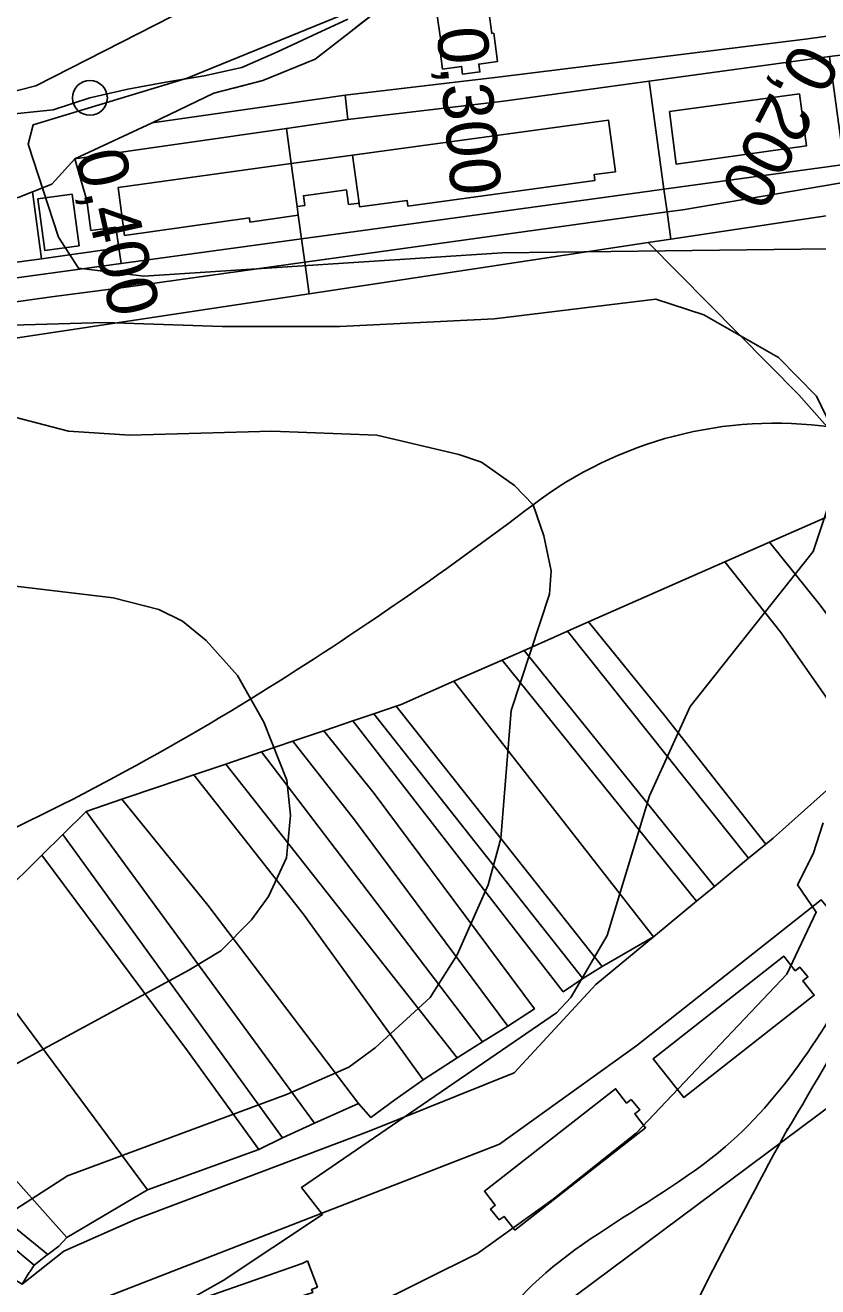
# Model space of a CAD drawing. Extents: x -510989 to -501240, y -1184665 to -1176098.
# Drawn here: x -504974.5 to -504770.1, y -1181152.6 to -1180827.3 of the extents above; entities that cross this region are included whole.
import ezdxf

# ---------------------------------------------------------------- set-up
doc = ezdxf.new("R2010")
doc.units = 0
for name, color, linetype in [('lesni_pozemek', 7, 'Continuous'), ('NAVRH_rozvodnice', 7, 'Continuous'), ('orna_puda', 7, 'Continuous'), ('ostatni_plocha_x_draha', 7, 'Continuous'), ('ostatni_plocha_x_manipulacni_plocha', 7, 'Continuous'), ('ostatni_plocha_x_silnice', 7, 'Continuous'), ('ostatni_plocha_x_sportoviste_a_rekr_plocha', 7, 'Continuous'), ('popis', 7, 'Continuous'), ('STAV_zaplavove_uzemi', 7, 'Continuous'), ('trasovani_toku', 7, 'Continuous'), ('vrstevnice_01', 7, 'Continuous'), ('vrstevnice_02', 7, 'Continuous'), ('zastavena_plocha_a_nadvori', 7, 'Continuous')]:
    doc.layers.add(name, color=color, linetype=linetype)

msp = doc.modelspace()

# ---------------------------------------------------------------- linework, layer by layer
at = {"layer": 'lesni_pozemek'}
msp.add_lwpolyline([(-505070, -1180922), (-504901.28, -1180896.57), (-504813.81, -1180883.39), (-504775.02, -1180922.63), (-504752.9, -1180947.58), (-504771.38, -1180955.72), (-504782.54, -1180960.64), (-504794.06, -1180965.71), (-504829.23, -1180981.2), (-504834.63, -1180983.58), (-504839.79, -1180985.85), (-504845.84, -1180988.52), (-504851.49, -1180991.01), (-504863.93, -1180996.49), (-504877.51, -1181002.47), (-504878.78, -1181002.9), (-504884.56, -1181004.86), (-504890, -1181006.71), (-504897.47, -1181009.24), (-504905.42, -1181011.95), (-504913.53, -1181014.7), (-504922.73, -1181017.82), (-504930.97, -1181020.62), (-504940.12, -1181023.73), (-504949.52, -1181026.92), (-504958.78, -1181030.06), (-504964.75, -1181035.96), (-504970.16, -1181041.3), (-504991.43, -1181062.3)], dxfattribs=at)
at = {"layer": 'NAVRH_rozvodnice'}
for centre, radius, start, end in [((-504781.18, -1181032.78), 102.82, 81.8427, 127.3105), ((-505385.87, -1180239.31), 894.79, 301.65308, 307.31051), ((-505269.53, -1180428.03), 673.1, 293.18985, 301.65308)]:
    msp.add_arc(centre, radius, start, end, dxfattribs=at)
at = {"layer": 'orna_puda'}
for points in [[(-504752.9, -1180947.58), (-504722.23, -1180989.44), (-504735.7, -1181000.67), (-504745.74, -1181009.04), (-504769.45, -1180976.84), (-504782.54, -1180960.64), (-504771.38, -1180955.72)], [(-504782.54, -1180960.64), (-504769.45, -1180976.84), (-504745.74, -1181009.04), (-504750.89, -1181013.33), (-504756.51, -1181016.88), (-504779.57, -1180983.97), (-504794.06, -1180965.71)], [(-504794.06, -1180965.71), (-504779.57, -1180983.97), (-504756.51, -1181016.88), (-504765.42, -1181022.51), (-504781.63, -1181036.9), (-504783.51, -1181038.45), (-504809.57, -1181005.36), (-504829.23, -1180981.2)], [(-504829.23, -1180981.2), (-504809.57, -1181005.36), (-504783.51, -1181038.45), (-504787.94, -1181042.11), (-504834.63, -1180983.58)], [(-504834.63, -1180983.58), (-504787.94, -1181042.11), (-504791.99, -1181045.46), (-504796.71, -1181049.36), (-504845.84, -1180988.52), (-504839.79, -1180985.85)], [(-504851.49, -1180991.01), (-504801.38, -1181053.22), (-504812.44, -1181062.36), (-504863.93, -1180996.49)], [(-504845.84, -1180988.52), (-504796.71, -1181049.36), (-504801.38, -1181053.22), (-504851.49, -1180991.01)], [(-504863.93, -1180996.49), (-504812.44, -1181062.36), (-504825.69, -1181070.01), (-504878.78, -1181002.9), (-504877.51, -1181002.47)], [(-504878.78, -1181002.9), (-504825.69, -1181070.01), (-504830.68, -1181073.09), (-504884.56, -1181004.86)], [(-504890, -1181006.71), (-504835.74, -1181076.52), (-504830.68, -1181073.09), (-504825.69, -1181070.01), (-504812.44, -1181062.36), (-504827.33, -1181074.66), (-504848.34, -1181097.46), (-504885.76, -1181112.45), (-504945.87, -1181135.16), (-504964.53, -1181143.42), (-504975.22, -1181151.9), (-504973.41, -1181148.91), (-504973.31, -1181148.76), (-504972.15, -1181147.01), (-504968.8, -1181144.39), (-504968.6, -1181144.24), (-504965.82, -1181142.13), (-504963.7, -1181139.89), (-504942.94, -1181127.57), (-504914.26, -1181117.19), (-504908.15, -1181114.19), (-504899.88, -1181110.39), (-504888.48, -1181105.35), (-504885.33, -1181108.96), (-504879.16, -1181104.4), (-504871.86, -1181099.28), (-504863.09, -1181093.58), (-504856.53, -1181089.46), (-504850.02, -1181085.38), (-504843.15, -1181080.96), (-504884.52, -1181025.4), (-504897.47, -1181009.24)], [(-504884.56, -1181004.86), (-504830.68, -1181073.09), (-504835.74, -1181076.52), (-504890, -1181006.71)], [(-504897.47, -1181009.24), (-504884.52, -1181025.4), (-504843.15, -1181080.96), (-504850.02, -1181085.38), (-504889.51, -1181032.24), (-504905.42, -1181011.95)], [(-504905.42, -1181011.95), (-504889.51, -1181032.24), (-504850.02, -1181085.38), (-504856.53, -1181089.46), (-504913.53, -1181014.7)], [(-504913.53, -1181014.7), (-504856.53, -1181089.46), (-504863.09, -1181093.58), (-504922.73, -1181017.82)], [(-504922.73, -1181017.82), (-504863.09, -1181093.58), (-504871.86, -1181099.28), (-504902.76, -1181056.48), (-504930.97, -1181020.62)], [(-504930.97, -1181020.62), (-504902.76, -1181056.48), (-504871.86, -1181099.28), (-504879.16, -1181104.4), (-504885.33, -1181108.96), (-504888.48, -1181105.35), (-504927.37, -1181054.18), (-504949.52, -1181026.92), (-504940.12, -1181023.73)], [(-504958.78, -1181030.06), (-504899.88, -1181110.39), (-504908.15, -1181114.19), (-504964.75, -1181035.96)], [(-504949.52, -1181026.92), (-504927.37, -1181054.18), (-504888.48, -1181105.35), (-504899.88, -1181110.39), (-504958.78, -1181030.06)], [(-504964.75, -1181035.96), (-504908.15, -1181114.19), (-504914.26, -1181117.19), (-504932.57, -1181091.77), (-504970.16, -1181041.3)], [(-504970.16, -1181041.3), (-504932.57, -1181091.77), (-504914.26, -1181117.19), (-504942.94, -1181127.57), (-504991.43, -1181062.3)], [(-504991.43, -1181062.3), (-504942.94, -1181127.57), (-504963.7, -1181139.89), (-504982.65, -1181118.78), (-504990.54, -1181104.29), (-505012.94, -1181083.54)], [(-505012.94, -1181083.54), (-504990.54, -1181104.29), (-504982.65, -1181118.78), (-504963.7, -1181139.89), (-504965.82, -1181142.13), (-504968.6, -1181144.24), (-505008.21, -1181112.02), (-505029.62, -1181100), (-505026.17, -1181096.59), (-505017.34, -1181087.88)], [(-505029.62, -1181100), (-505008.21, -1181112.02), (-504968.6, -1181144.24), (-504968.8, -1181144.39), (-504972.15, -1181147.01), (-505009.92, -1181115.56), (-505032.64, -1181102.98)], [(-505032.64, -1181102.98), (-505009.92, -1181115.56), (-504972.15, -1181147.01), (-504973.31, -1181148.76), (-504973.41, -1181148.91), (-504975.22, -1181151.9), (-505028.63, -1181120.2), (-505043.15, -1181113.36), (-505036.65, -1181106.94)]]:
    msp.add_lwpolyline(points, close=True, dxfattribs=at)
at = {"layer": 'ostatni_plocha_x_draha'}
msp.add_lwpolyline([(-504607.3, -1180846.63), (-504664.7, -1180854.23), (-504752.85, -1180866.08), (-504804.88, -1180874.9), (-504808.97, -1180875.47), (-504809.78, -1180869.64), (-504763.25, -1180863.25), (-504754.22, -1180860.45), (-504668.6, -1180847.69), (-504608.32, -1180840.14)], dxfattribs=at)
for points in [[(-504813.52, -1180870.15), (-504809.78, -1180869.64), (-504808.97, -1180875.47), (-504820.1, -1180877.02), (-504902.38, -1180888.46), (-504903.2, -1180882.42), (-504887.4, -1180880.26)], [(-504903.2, -1180882.42), (-504902.38, -1180888.46), (-504947.79, -1180894.78), (-504967.64, -1180897.41), (-505034.97, -1180906.78), (-505082.62, -1180915.45), (-505097.23, -1180920.86), (-505099.02, -1180907.99), (-505090.37, -1180907.46), (-505082.68, -1180906.98), (-504949.75, -1180888.79)]]:
    msp.add_lwpolyline(points, close=True, dxfattribs=at)
at = {"layer": 'ostatni_plocha_x_manipulacni_plocha'}
for points in [[(-504729.03, -1180772.34), (-504722.98, -1180823.87), (-504772.69, -1180830.81), (-504851.89, -1180840.66), (-504891.96, -1180845.4), (-504907.99, -1180847.69), (-504941.74, -1180852.51), (-504925.8, -1180844.85), (-504920.73, -1180843.54), (-504913.22, -1180841.6), (-504899.67, -1180836.13), (-504890.59, -1180829.07), (-504887.89, -1180826.89), (-504883.58, -1180823.67), (-504871.07, -1180816.31), (-504868.25, -1180814.65), (-504774.09, -1180803.74), (-504778.12, -1180775.36)], [(-504868.37, -1180823.7), (-504867.33, -1180831.28), (-504867.82, -1180831.35), (-504866.82, -1180838.63), (-504861.96, -1180837.96), (-504861.69, -1180839.99), (-504857.23, -1180839.38), (-504857.51, -1180837.35), (-504852.65, -1180836.69), (-504853.65, -1180829.4), (-504854.15, -1180829.46), (-504855.19, -1180821.88)], [(-504767.04, -1180835.38), (-504763.25, -1180863.25), (-504809.78, -1180869.64), (-504813.61, -1180841.75)], [(-504817.37, -1180842.26), (-504813.61, -1180841.75), (-504809.78, -1180869.64), (-504813.52, -1180870.15), (-504887.4, -1180880.26), (-504903.2, -1180882.42), (-504904.04, -1180876.34), (-504904.35, -1180874.06), (-504902.37, -1180873.79), (-504902.71, -1180871.31), (-504891.61, -1180869.79), (-504891.09, -1180873.55), (-504888.37, -1180873.18), (-504888.23, -1180874.17), (-504876, -1180872.49), (-504875.79, -1180873.98), (-504827.55, -1180867.35), (-504827.76, -1180865.86), (-504822.26, -1180865.11), (-504824.09, -1180851.79), (-504890.06, -1180860.84), (-504905.86, -1180863.03), (-504907.12, -1180853.94), (-504891.28, -1180851.67), (-504851.11, -1180846.92)], [(-504907.99, -1180847.69), (-504891.96, -1180845.4), (-504891.28, -1180851.67), (-504907.12, -1180853.94), (-504961.67, -1180861.76), (-504941.74, -1180852.51)], [(-504774.81, -1180845.03), (-504808.3, -1180849.62), (-504806.57, -1180863.2), (-504772.99, -1180858.4)], [(-504907.12, -1180853.94), (-504905.86, -1180863.03), (-504950.53, -1180869.21), (-504948.83, -1180881.52), (-504916.66, -1180877.04), (-504916.52, -1180878.08), (-504904.04, -1180876.34), (-504903.2, -1180882.42), (-504949.75, -1180888.79), (-504950.31, -1180884.77), (-504951.06, -1180879.42), (-504957.51, -1180880.25), (-504958.55, -1180872.52), (-504961.67, -1180861.76)], [(-504967.56, -1180868.31), (-504961.67, -1180861.76), (-504958.55, -1180872.52), (-504957.51, -1180880.25), (-504951.06, -1180879.42), (-504950.31, -1180884.77), (-504970.29, -1180887.57), (-504972.62, -1180870.33)], [(-504976.25, -1180871.79), (-504972.62, -1180870.33), (-504970.29, -1180887.57), (-505005.53, -1180892.29), (-505008.04, -1180869.77), (-504995.29, -1180872.45)], [(-504962.35, -1180870.89), (-504971.22, -1180872.11), (-504969.42, -1180885.39), (-504960.55, -1180884.19)], [(-504820.1, -1180877.02), (-504808.97, -1180875.47), (-504808, -1180882.51), (-504813.81, -1180883.39), (-504901.28, -1180896.57), (-504902.38, -1180888.46)]]:
    msp.add_lwpolyline(points, close=True, dxfattribs=at)
for points in [[(-504586.22, -1180827.45), (-504620.9, -1180827.94), (-504638.76, -1180828.03), (-504676.14, -1180828.22), (-504700.58, -1180828.72), (-504724.11, -1180830.13), (-504767.04, -1180835.38), (-504813.61, -1180841.75), (-504817.37, -1180842.26), (-504851.11, -1180846.92), (-504891.28, -1180851.67), (-504891.96, -1180845.4), (-504851.89, -1180840.66), (-504772.69, -1180830.81), (-504722.98, -1180823.87), (-504702, -1180822.23), (-504678.51, -1180822.08), (-504634.51, -1180821.81), (-504620.72, -1180821.72), (-504586.77, -1180821.19)], [(-504725, -1180870), (-504808, -1180882.51), (-504808.97, -1180875.47), (-504804.88, -1180874.9), (-504752.85, -1180866.08)], [(-505005.53, -1180892.29), (-504970.29, -1180887.57), (-504950.31, -1180884.77), (-504949.75, -1180888.79), (-505082.68, -1180906.98)], [(-505034.97, -1180906.78), (-504967.64, -1180897.41), (-504947.79, -1180894.78), (-504902.38, -1180888.46), (-504901.28, -1180896.57), (-505070, -1180922)]]:
    msp.add_lwpolyline(points, dxfattribs=at)
at = {"layer": 'ostatni_plocha_x_silnice'}
for points in [[(-504975.22, -1181151.9), (-504964.53, -1181143.42), (-504945.87, -1181135.16), (-504885.76, -1181112.45), (-504848.34, -1181097.46), (-504827.33, -1181074.66), (-504812.44, -1181062.36), (-504801.38, -1181053.22), (-504796.71, -1181049.36), (-504791.99, -1181045.46), (-504787.94, -1181042.11), (-504783.51, -1181038.45), (-504781.63, -1181036.9), (-504765.42, -1181022.51)], [(-504769.19, -1181052.84), (-504816.79, -1181090.4), (-504852.19, -1181115.81), (-504959.56, -1181157.6)]]:
    msp.add_lwpolyline(points, dxfattribs=at)
at = {"layer": 'ostatni_plocha_x_sportoviste_a_rekr_plocha'}
for points in [[(-504808, -1180882.51), (-504725, -1180870), (-504718, -1180910), (-504754, -1180943), (-504751.48, -1180945.85), (-504752.9, -1180947.58), (-504775.02, -1180922.63), (-504813.81, -1180883.39)], [(-504775.91, -1181071.15), (-504778.88, -1181067.35), (-504812.53, -1181093.83), (-504804.63, -1181103.82), (-504771, -1181077.43), (-504773.91, -1181073.71), (-504772.62, -1181072.71), (-504774.74, -1181070.23)], [(-504818.23, -1181104.36), (-504819.38, -1181105.25), (-504822.22, -1181101.56), (-504856, -1181127.99), (-504853.24, -1181131.6), (-504854.48, -1181132.56), (-504852.28, -1181135.34), (-504850.98, -1181134.47), (-504848.17, -1181137.97), (-504814.5, -1181111.6), (-504817.28, -1181107.99), (-504815.94, -1181106.96)], [(-504901.63, -1181145.94), (-504903.01, -1181146.58), (-504927.59, -1181155.21), (-504925.18, -1181161.97), (-504900.33, -1181154.06), (-504900.6, -1181153.27), (-504899.1, -1181152.68)]]:
    msp.add_lwpolyline(points, close=True, dxfattribs=at)
msp.add_lwpolyline([(-504959.56, -1181157.6), (-504852.19, -1181115.81), (-504816.79, -1181090.4), (-504769.19, -1181052.84), (-504758.44, -1181065.74), (-504759.48, -1181083.79), (-504755.9, -1181079.67), (-504742.72, -1181064.52), (-504759.3, -1181101.6), (-504762.01, -1181115.76), (-504760.66, -1181127.46), (-504726.66, -1181250.72)], dxfattribs=at)
at = {"layer": 'popis'}
msp.add_lwpolyline([(-504976.25, -1180871.79), (-504972.62, -1180870.33), (-504967.56, -1180868.31), (-504961.67, -1180861.76), (-504941.74, -1180852.51), (-504925.8, -1180844.85), (-504913.22, -1180841.6), (-504899.67, -1180836.13), (-504883.58, -1180823.67)], dxfattribs=at)
at = {"layer": 'STAV_zaplavove_uzemi'}
for points in [[(-503691.1, -1180709.63), (-503698.14, -1180689.92), (-503726.29, -1180661.77), (-503758.67, -1180635.02), (-503793.87, -1180613.9), (-503848.78, -1180591.37), (-503885.38, -1180575.88), (-503937.22, -1180564.11), (-503952.58, -1180564.11), (-503964.1, -1180580.75), (-503962.82, -1180602.51), (-503964.1, -1180625.54), (-503990.97, -1180635.78), (-504028.09, -1180635.78), (-504080.57, -1180656.26), (-504118.96, -1180675.46), (-504153.52, -1180702.34), (-504177.84, -1180745.85), (-504193.2, -1180768.89), (-504226.47, -1180789.37), (-504318.63, -1180820.09), (-504383.9, -1180844.41), (-504463.25, -1180867.44), (-504524.69, -1180885.36), (-504582.26, -1180902.78), (-504631.98, -1180942.98), (-504690.15, -1180991.64), (-504735.64, -1181042.41), (-504756.79, -1181076.26), (-504777.95, -1181112.22)], [(-504826.46, -1182247.73), (-504827.62, -1182204.68), (-504817.15, -1182165.12), (-504791.55, -1182113.93), (-504727.56, -1182034.81), (-504708.94, -1182017.35), (-504669.38, -1181991.76), (-504649.6, -1181961.5), (-504628.66, -1181917.29), (-504601.9, -1181867.26), (-504597.24, -1181809.08), (-504585.16, -1181766.79), (-504596.8, -1181741.4), (-504604.2, -1181726.59), (-504633.82, -1181658.9), (-504646.51, -1181600.72), (-504660.26, -1181556.29), (-504751.04, -1181459.08), (-504798.4, -1181384.84), (-504826.55, -1181347.73), (-504862.39, -1181315.73), (-504866.23, -1181265.81), (-504862.39, -1181205.66), (-504853.43, -1181164.7), (-504793.92, -1181116.47), (-504755.84, -1181064.64), (-504725.17, -1181018.1), (-504649.01, -1180947.23), (-504594, -1180900.69), (-504545.35, -1180879.53), (-504377.38, -1180832.83), (-504317.01, -1180808.36), (-504368.93, -1180802.59), (-504426.63, -1180826.63), (-504542.02, -1180859.32)], [(-504777.81, -1181111.78), (-504815.29, -1181186.74), (-504828.41, -1181242.96), (-504796.55, -1181306.67), (-504764.69, -1181361.01), (-504723.47, -1181428.47), (-504674.75, -1181510.92), (-504648.51, -1181582.13), (-504622.28, -1181672.07)]]:
    msp.add_spline(points, degree=3, dxfattribs=at)
at = {"layer": 'trasovani_toku'}
for p, q in [((-504891.27, -1180825.8), (-504900.35, -1180829.99)), ((-504900.35, -1180829.99), (-504909.42, -1180834.19)), ((-504909.42, -1180834.19), (-504918.56, -1180838.26)), ((-504918.56, -1180838.26), (-504928.34, -1180840.35)), ((-504928.34, -1180840.35), (-504938.19, -1180842.06)), ((-504948.03, -1180843.83), (-504957.78, -1180846.07)), ((-504938.19, -1180842.06), (-504948.03, -1180843.83)), ((-504957.78, -1180846.07), (-504967.28, -1180849.19)), ((-504967.28, -1180849.19), (-504977.23, -1180850.18))]:
    msp.add_line(p, q, dxfattribs=at)
msp.add_circle((-504957.78, -1180846.07), 4.5, dxfattribs=at)
at = {"layer": 'vrstevnice_01'}
for points in [[(-504918.91, -1180816), (-504971.69, -1180843), (-505023.09, -1180856)], [(-504836.81, -1181158), (-504765.59, -1181105), (-504747.31, -1181082), (-504731.09, -1181048), (-504721.41, -1181033), (-504705.31, -1181015), (-504655.81, -1180963), (-504654.81, -1180960), (-504659, -1180954), (-504657.69, -1180933), (-504659.09, -1180927), (-504670.69, -1180898), (-504672.69, -1180887), (-504660.81, -1180869), (-504658.19, -1180868), (-504652.09, -1180868), (-504643.19, -1180870), (-504627.5, -1180876), (-504615.19, -1180880), (-504607.5, -1180879)], [(-505022.5, -1180906), (-504953.91, -1180904), (-504923.69, -1180905), (-504893.31, -1180905), (-504853.5, -1180903), (-504811.81, -1180898), (-504799.5, -1180902), (-504780.19, -1180913), (-504770.41, -1180923), (-504766.59, -1180931), (-504765.59, -1180946), (-504771.31, -1180963), (-504803, -1181003), (-504813.5, -1181026), (-504824.41, -1181062), (-504833.81, -1181078), (-504837.5, -1181082), (-504903.19, -1181127), (-504897.81, -1181134)], [(-504977, -1180972), (-504951.81, -1180975), (-504940, -1180978), (-504933.91, -1180981), (-504927.81, -1180986), (-504919.69, -1180995), (-504912.91, -1181007), (-504907, -1181022), (-504906.09, -1181031), (-504907.09, -1181042), (-504911.69, -1181052), (-504916.09, -1181058), (-504924, -1181066), (-504932.31, -1181071), (-504976.59, -1181095)], [(-504897.81, -1181134), (-504923.41, -1181151), (-504942.91, -1181162), (-504951.5, -1181169), (-504962.69, -1181190), (-504969.31, -1181221), (-504971.59, -1181244), (-504972.81, -1181276), (-504968.5, -1181322), (-504967.21, -1181373.59)]]:
    msp.add_lwpolyline(points, dxfattribs=at)
at = {"layer": 'vrstevnice_02'}
for points in [[(-504864.19, -1180813), (-504932.69, -1180841), (-504972.41, -1180853), (-504973.69, -1180858), (-504965.91, -1180882), (-504960.69, -1180890), (-504943.91, -1180892), (-504851.5, -1180886), (-504767.41, -1180885)], [(-504982.31, -1181136), (-504963.59, -1181124), (-504907.09, -1181103), (-504891, -1181096), (-504884.19, -1181091), (-504870, -1181078), (-504863.09, -1181067), (-504855.09, -1181049), (-504851.81, -1181037), (-504849.19, -1181004), (-504839.31, -1180974), (-504838.81, -1180968), (-504840.69, -1180959), (-504843.5, -1180951), (-504848.31, -1180946), (-504856.81, -1180940), (-504862.69, -1180938), (-504883.81, -1180933), (-504910.91, -1180932), (-504947.5, -1180933), (-504963.31, -1180932), (-504994.09, -1180924)], [(-504768.69, -1181033), (-504771.31, -1181041), (-504775.31, -1181049), (-504770.5, -1181056), (-504778.09, -1181072), (-504816.91, -1181113), (-504838.31, -1181130), (-504857.81, -1181144), (-504886, -1181158)]]:
    msp.add_lwpolyline(points, dxfattribs=at)
at = {"layer": 'zastavena_plocha_a_nadvori'}
for points in [[(-504868.37, -1180823.7), (-504855.19, -1180821.88), (-504854.15, -1180829.46), (-504853.65, -1180829.4), (-504852.65, -1180836.69), (-504857.51, -1180837.35), (-504857.23, -1180839.38), (-504861.69, -1180839.99), (-504861.96, -1180837.96), (-504866.82, -1180838.63), (-504867.82, -1180831.35), (-504867.33, -1180831.28)], [(-504774.81, -1180845.03), (-504772.99, -1180858.4), (-504806.57, -1180863.2), (-504808.3, -1180849.62)], [(-504824.09, -1180851.79), (-504822.26, -1180865.11), (-504827.76, -1180865.86), (-504827.55, -1180867.35), (-504875.79, -1180873.98), (-504876, -1180872.49), (-504888.23, -1180874.17), (-504888.37, -1180873.18), (-504890.06, -1180860.84)], [(-504905.86, -1180863.03), (-504890.06, -1180860.84), (-504888.37, -1180873.18), (-504891.09, -1180873.55), (-504891.61, -1180869.79), (-504902.71, -1180871.31), (-504902.37, -1180873.79), (-504904.35, -1180874.06)], [(-504905.86, -1180863.03), (-504904.35, -1180874.06), (-504904.04, -1180876.34), (-504916.52, -1180878.08), (-504916.66, -1180877.04), (-504948.83, -1180881.52), (-504950.53, -1180869.21)], [(-504962.35, -1180870.89), (-504960.55, -1180884.19), (-504969.42, -1180885.39), (-504971.22, -1180872.11)], [(-504775.91, -1181071.15), (-504774.74, -1181070.23), (-504772.62, -1181072.71), (-504773.91, -1181073.71), (-504771, -1181077.43), (-504804.63, -1181103.82), (-504812.53, -1181093.83), (-504778.88, -1181067.35)], [(-504818.23, -1181104.36), (-504815.94, -1181106.96), (-504817.28, -1181107.99), (-504814.5, -1181111.6), (-504848.17, -1181137.97), (-504850.98, -1181134.47), (-504852.28, -1181135.34), (-504854.48, -1181132.56), (-504853.24, -1181131.6), (-504856, -1181127.99), (-504822.22, -1181101.56), (-504819.38, -1181105.25)], [(-504901.63, -1181145.94), (-504899.1, -1181152.68), (-504900.6, -1181153.27), (-504900.33, -1181154.06), (-504925.18, -1181161.97), (-504927.59, -1181155.21), (-504903.01, -1181146.58)]]:
    msp.add_lwpolyline(points, close=True, dxfattribs=at)

# ---------------------------------------------------------------- texts
at = {"layer": 'trasovani_toku'}
for s, rotation, p in [('0,300', 275.0846, (-504868.37, -1180828.28)), ('0,200', 242.6706, (-504775.52, -1180831.23)), ('0,400', 282.5819, (-504961.71, -1180860.79))]:
    msp.add_text(s, height=13, rotation=rotation, dxfattribs=at).set_placement(p)

doc.saveas('drawing.dxf')
